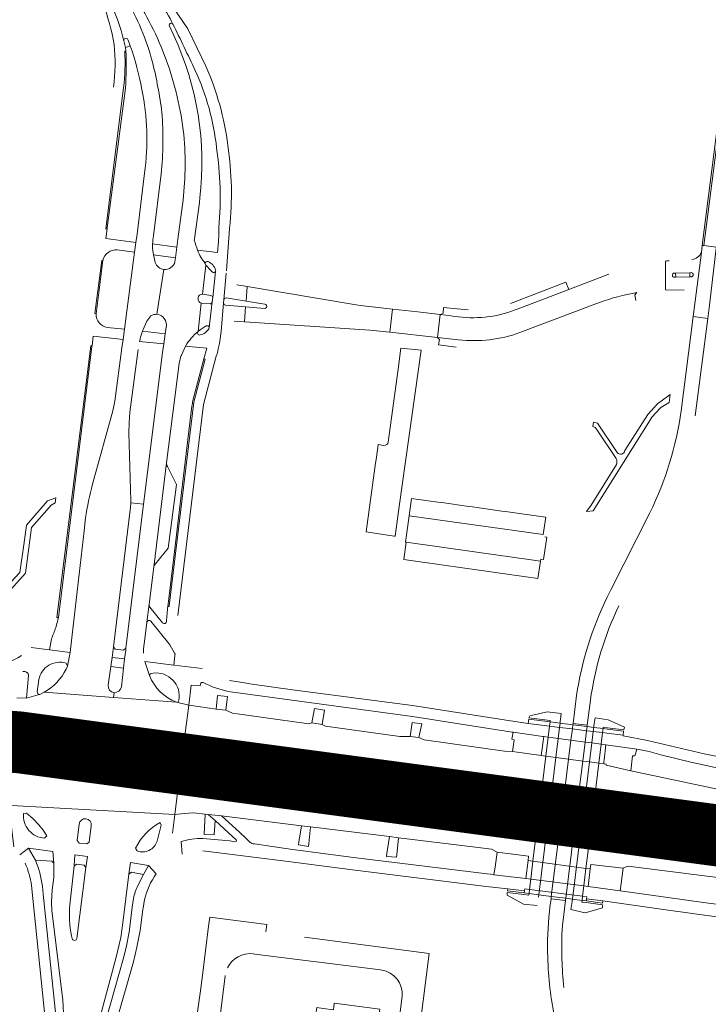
# Model space of a CAD drawing. Header units: metres. Extents: x 166325 to 190320, y 381923 to 404576.
# Tile 401 of 656: x 176715 to 176882, y 387004 to 387243. Entities that reach past the tile are written whole.
import ezdxf

# ---------------------------------------------------------------- set-up
doc = ezdxf.new("R2010")
doc.units = ezdxf.units.M
for name, color, linetype, lineweight in [('B-WE-VH-VERHARDING_ASFALT-GV', 8, 'Continuous', 18), ('B-WE-VH-VERHARDING_BETON-GV', 8, 'Continuous', 18), ('B-WE-VH-VERHARDING_BETONSTRAATSTEEN-GV', 8, 'Continuous', 18), ('B-WE-VH-VERHARDING_HALFVERHARDING-GV', 8, 'Continuous', 18), ('B-WE-VH-VERHARDING_N-WEG', 8, 'Continuous', 18), ('B-WE-VH-VERHARDING_STRAATBAKSTEEN-GV', 8, 'Continuous', 18)]:
    doc.layers.add(name, color=color, linetype=linetype, lineweight=lineweight)

msp = doc.modelspace()

# ---------------------------------------------------------------- linework, layer by layer
at = {"layer": 'B-WE-VH-VERHARDING_ASFALT-GV'}
for points in [[(176745.261, 387251.922, -0.04898), (176751.936, 387241.42)], [(176742.109, 387248.94, -0.0582472), (176750.309, 387232.773)], [(176734.881, 387246.599, -0.0511386), (176737.679, 387236.473)], [(176736.541, 387247.15, -0.0525297), (176740.004, 387237.37)], [(176746.961, 387232.217, 0.0668431), (176740.413, 387247.855)], [(176751.067, 387240.941, -1.0323236), (176751.936, 387241.42)], [(176751.936, 387241.42, -0.0048107), (176757.324, 387230.214)], [(176758.473, 387199.293, 0.1386531), (176752.122, 387238.688)], [(176737.679, 387236.473, -0.0534447), (176737.53, 387226.142)], [(176739.958, 387225.991, 0.045434), (176740.227, 387234.865)], [(176741.553, 387236.166, -0.0424482), (176744.366, 387225.606)], [(176749.26, 387220.007, 0.0269459), (176746.961, 387232.217)], [(176750.309, 387232.773, -0.0595938), (176754.531, 387214.623)], [(176757.324, 387230.214, -0.0799866), (176762.511, 387211.437)], [(176765.226, 387211.993, 0.0736344), (176759.893, 387231.24)], [(176744.366, 387225.606, -0.0842952), (176745.052, 387205.226)], [(176749.102, 387205.08, 0.040464), (176749.26, 387220.007)], [(176754.531, 387214.623, -0.055027), (176754.265, 387197.619)], [(176762.511, 387211.437, -0.0568813), (176763.071, 387192.1)], [(176765.673, 387191.922, 0.0633841), (176765.226, 387211.993)], [(176746.996, 387188.098, -0.0339142), (176747.21, 387190.04)], [(176757.901, 387186.577, -0.0156857), (176757.102, 387188.966)], [(176734.945, 387184.06, -0.3861523), (176738.413, 387186.623)], [(176759.744, 387183.378, -0.0766555), (176757.901, 387186.577)], [(176752.419, 387183.758, -0.3676452), (176749.749, 387181.896)], [(176759.915, 387182.932, -0.2317597), (176759.744, 387183.378)], [(176762.26, 387181.761, -0.2209634), (176762.227, 387181.367)], [(176758.769, 387173.726, -0.3647975), (176758.017, 387174.778)], [(176758.034, 387175.014, -0.3813052), (176759.065, 387175.907)], [(176735.991, 387167.79, -0.3656543), (176733.277, 387171.073)], [(176748.057, 387171.007, -0.1715675), (176749.47, 387170.389)], [(176758.047, 387166.865, 0.0886473), (176755.004, 387163.315)], [(176762.433, 387160.845, 0.0487006), (176763.456, 387165.743)], [(176753.853, 387160.881, -0.129256), (176753.962, 387161.124)], [(176875.189, 387147.613, -0.0797622), (176867.56, 387122.85)], [(176732.411, 387129.763, 0.0312337), (176730.752, 387121.587)], [(176746.326, 387099.897, -0.1570986), (176746.131, 387100.666)], [(176857.229, 387102.386, 0.0772732), (176849.79, 387078.46)], [(176750.657, 387100.114, 0.0148838), (176750.37, 387096.486)], [(176853.15, 387077.33, -0.0773095), (176860.04, 387100.246)], [(176745.617, 387096.279, -0.6535901), (176746.554, 387096.535)], [(176750.37, 387096.486, -0.6806282), (176749.412, 387096.148)], [(176722.498, 387092.261, 0.0025122), (176723.505, 387094.969)], [(176752.328, 387088.801, -0.3056037), (176752.386, 387088.225)], [(176715.186, 387088.225, -0.1344599), (176707.232, 387085.579)], [(176719.407, 387082.388, -0.4436997), (176726.033, 387086.33)], [(176715.534, 387084.283, -0.4551914), (176716.93, 387083.304)], [(176752.785, 387076.856, -0.2079619), (176746.22, 387083.306)], [(176758.601, 387081.342, -0.4400295), (176759.291, 387081.621)], [(176759.291, 387081.621, 0.0752524), (176765.843, 387079.383)], [(176737.645, 387079.16, -0.4052366), (176736.22, 387080.96)], [(176739.41, 387080.615, -0.3608734), (176737.645, 387079.16)], [(176729.147, 387047.285, -0.9961059), (176732.106, 387046.886)], [(176742.88, 387041.471, -0.1588038), (176748.791, 387047.655)], [(176759.2, 387043.772, 0.086556), (176753.91, 387043.045)], [(176771.671, 387042.45, -0.0915376), (176770.643, 387042.817)], [(176716.084, 387037.776, -0.074539), (176717.638, 387032.365)], [(176745.026, 387028.938, -0.0965086), (176747.867, 387035.235)], [(176743.415, 387032.372, 0.0624237), (176742.328, 387029.246)], [(176843.203, 387026.083, 0.0362812), (176842.815, 387014.993)], [(176846.27, 387021.428, -0.0057787), (176846.425, 387023.333)], [(176846.73, 387007.589, -0.0380122), (176846.27, 387021.428)], [(176842.815, 387014.993, 0.0499998), (176844.57, 387000.01)]]:
    msp.add_lwpolyline(points, format="xyb", dxfattribs=at)
at = {"layer": 'B-WE-VH-VERHARDING_ASFALT-GV', "flags": 128}
for points in [[(176759.893, 387231.24), (176755.546, 387240.263), (176749.659, 387249)], [(176752.122, 387238.688), (176751.067, 387240.941)], [(176740.227, 387234.865), (176740.53, 387234.931), (176740.423, 387235.805), (176740.004, 387237.37)], [(176738.413, 387186.623), (176742.599, 387186.085), (176742.952, 387188.461), (176735.656, 387189.426), (176735.937, 387191.732), (176735.64, 387191.754), (176739.958, 387225.991)], [(176745.052, 387205.226), (176744.289, 387199.157), (176743.216, 387190.475), (176742.952, 387188.461), (176742.599, 387186.085), (176740.139, 387167.4), (176739.815, 387164.886), (176739.528, 387162.836), (176737.82, 387149.92), (176737.34, 387147.59), (176732.411, 387129.763)], [(176747.21, 387190.04), (176749.102, 387205.08)], [(176757.102, 387188.966), (176757.148, 387189.295), (176758.346, 387198.152), (176758.473, 387199.293)], [(176754.265, 387197.619), (176753.14, 387189.27), (176752.895, 387187.33), (176752.56, 387184.75), (176752.419, 387183.758)], [(176763.071, 387192.1), (176763.074, 387190.37), (176762.958, 387188.573), (176762.726, 387185.986), (176757.901, 387186.577)], [(176764.874, 387181.523), (176765.669, 387191.864), (176765.673, 387191.922)], [(176747.619, 387183.559), (176747.23, 387185.44), (176747.124, 387185.965), (176747.047, 387186.495), (176747, 387187.028), (176746.984, 387187.563), (176746.996, 387188.098)], [(176733.277, 387171.073), (176733.288, 387171.156), (176733.008, 387171.174), (176734.684, 387184.107), (176734.945, 387184.06)], [(176748.057, 387171.007), (176749.749, 387181.896)], [(176759.065, 387175.907), (176759.915, 387182.932)], [(176762.227, 387181.367), (176761.562, 387175.095), (176761.444, 387174.008), (176760.693, 387167.81)], [(176763.456, 387165.743), (176763.585, 387166.864), (176764.204, 387173.791), (176764.274, 387174.557), (176764.847, 387181.015)], [(176758.047, 387166.865), (176758.769, 387173.726)], [(176743.795, 387164.445), (176743.939, 387164.937), (176744.089, 387165.425), (176744.244, 387165.913), (176744.404, 387166.398), (176744.57, 387166.88), (176744.91, 387167.91), (176745.58, 387169.37), (176746.57, 387170.6)], [(176878.517, 387146.382), (176881.588, 387170.025), (176878.084, 387170.458), (176875.189, 387147.613)], [(176723.505, 387094.969), (176724.171, 387097.388), (176723.732, 387097.431), (176732.009, 387163.39), (176732.317, 387163.356), (176732.606, 387165.686), (176739.815, 387164.886), (176740.139, 387167.4), (176735.991, 387167.79)], [(176750.329, 387168.401), (176750.01, 387166.29), (176749.726, 387163.86), (176749.42, 387161.77), (176744.791, 387124.95), (176740.539, 387089.954), (176740.48, 387089.47), (176740.21, 387087.35), (176739.96, 387085.15), (176739.41, 387080.615)], [(176755.004, 387163.315), (176760.116, 387162.756), (176759.45, 387160.234), (176759.735, 387160.106), (176756.982, 387149.72), (176751.001, 387100.28), (176750.971, 387100.08), (176750.657, 387100.114)], [(176753.962, 387161.124), (176755.004, 387163.315)], [(176736.22, 387080.96), (176736.84, 387085.55), (176737.15, 387087.72), (176737.517, 387090.286), (176741.67, 387124.2), (176741.703, 387125.264), (176741.733, 387125.73), (176741.26, 387142.23), (176741.27, 387144.7), (176741.48, 387147.27), (176743.52, 387162.43)], [(176750.39, 387134.993), (176753.43, 387159.1), (176753.853, 387160.881)], [(176753.143, 387097.89), (176759.315, 387149.142), (176762.433, 387160.845)], [(176744.819, 387088.796), (176744.814, 387089.795), (176745.102, 387092.243), (176745.617, 387096.279), (176746.131, 387100.666), (176747.256, 387109.645), (176750.39, 387134.993)], [(176867.56, 387122.85), (176858.096, 387104.103), (176857.229, 387102.386)], [(176730.752, 387121.587), (176730.39, 387118.43), (176727.26, 387091.12), (176727.02, 387088.94), (176726.356, 387085.647), (176726.04, 387084.908)], [(176746.131, 387100.666), (176745.617, 387096.279)], [(176749.412, 387096.148), (176746.326, 387099.897)], [(176746.554, 387096.535), (176750.947, 387091.096), (176751.13, 387090.822), (176752.328, 387088.801)], [(176717.571, 387090.157), (176722.028, 387089.587), (176722.498, 387092.261)], [(176726.033, 387086.33), (176726.356, 387085.647), (176727.02, 387088.94), (176722.028, 387089.587), (176717.571, 387090.157)], [(176746.22, 387083.306), (176745.07, 387086.71)], [(176758.977, 387085.054), (176752.109, 387085.872), (176745.07, 387086.71), (176746.22, 387083.306)], [(176752.386, 387088.225), (176752.109, 387085.872), (176758.977, 387085.054)], [(176716.93, 387083.304), (176716.401, 387077.877), (176719.279, 387078.639), (176719.629, 387078.772)], [(176719.024, 387079.392), (176719.407, 387082.388)], [(176752.785, 387076.856), (176755.74, 387076.166), (176756.322, 387081.029), (176758.491, 387080.808), (176758.601, 387081.342)], [(176780.933, 387079.836), (176770.568, 387081.322), (176769.285, 387081.533), (176765.627, 387082.166)], [(176712.779, 387070.679), (176715.643, 387070.359), (176714.942, 387065.581), (176717.792, 387065.219), (176717.34, 387065.802), (176717.854, 387069.574), (176718.416, 387070.046), (176721.41, 387069.685), (176721.881, 387069.099), (176721.364, 387065.281), (176720.777, 387064.824), (176747.589, 387062.947), (176748.222, 387063.349), (176751.087, 387062.952), (176753.984, 387062.534), (176755.74, 387076.166), (176752.785, 387076.856), (176737.48, 387078.006), (176720.673, 387079.27), (176719.629, 387078.772), (176719.279, 387078.639), (176716.401, 387077.877), (176714.1, 387077.94)], [(176720.673, 387079.27), (176737.48, 387078.006), (176737.645, 387079.16)], [(176737.645, 387079.16), (176737.48, 387078.006), (176752.785, 387076.856)], [(176765.843, 387079.383), (176810.04, 387073.425), (176834.187, 387069.582), (176834.418, 387069.551), (176841.618, 387068.576), (176841.82, 387068.549), (176842.92, 387068.4), (176843.244, 387071.042), (176841.952, 387071.199), (176838.048, 387071.673), (176833.742, 387072.336), (176809.975, 387076.06), (176780.933, 387079.836)], [(176849.79, 387078.46), (176848.941, 387071.733), (176852.388, 387071.301), (176853.15, 387077.33)], [(176887.515, 387062.985), (176880.745, 387064.33), (176866.995, 387067.585), (176861.1, 387068.72), (176861.116, 387068.873), (176857.146, 387069.355), (176856.116, 387069.48), (176855.769, 387066.66), (176856.768, 387066.525), (176856.896, 387066.509), (176864.383, 387065.495), (176867.385, 387064.875), (176870.24, 387064.05), (176877.5, 387062.275), (176884.96, 387060.67)], [(176712.811, 387051.789), (176752.41, 387049.593), (176753.311, 387057.575), (176753.984, 387062.534), (176751.087, 387062.952), (176751.521, 387062.35), (176750.965, 387058.382), (176750.377, 387057.947), (176747.399, 387058.296), (176746.931, 387058.888), (176747.589, 387062.947), (176720.777, 387064.824), (176717.792, 387065.219), (176714.942, 387065.581), (176712.163, 387065.924)], [(176889.719, 387054.533), (176862.945, 387060.234), (176856.977, 387061.591), (176856.985, 387061.83), (176856.365, 387061.913), (176855.205, 387062.068), (176853.567, 387048.735), (176854.666, 387048.586), (176854.768, 387048.572), (176856.691, 387048.394), (176890.097, 387046.686)], [(176751.811, 387045.062), (176752.41, 387049.593), (176712.811, 387051.789), (176712.442, 387049.329), (176713.349, 387041.796)], [(176715.676, 387049.835), (176716.398, 387049.955), (176717.968, 387048.606), (176719.417, 387047.105), (176720.46, 387045.795), (176721.317, 387044.441)], [(176770.643, 387042.817), (176769.653, 387043.757), (176768.035, 387045.293), (176763.729, 387049.249), (176760.456, 387049.587), (176762.122, 387048.114), (176765.379, 387045.198), (176767.277, 387043.467), (176767.319, 387043.201), (176767.223, 387043.042), (176766.866, 387042.992), (176765.684, 387043.187), (176759.2, 387043.772)], [(176732.106, 387046.886), (176731.605, 387042.904), (176731.011, 387042.454), (176729.158, 387042.689), (176728.693, 387043.258), (176729.147, 387047.285)], [(176895.038, 387039.946), (176854.298, 387045.077), (176854.22, 387045.087), (176853.135, 387045.221), (176852.067, 387036.524), (176853.125, 387036.382), (176853.244, 387037.505), (176861.077, 387036.547), (176862.252, 387037.101), (176864.826, 387036.782), (176887.163, 387033.882)], [(176718.567, 387038.563), (176716.885, 387041.443), (176714.816, 387039.854)], [(176714.816, 387039.854), (176716.885, 387041.443), (176722.801, 387040.616), (176723.062, 387037.803), (176723.022, 387034.302), (176722.661, 387031.312), (176722.442, 387028.305), (176722.55, 387026.33), (176725.229, 387004.536), (176725.479, 386999.962), (176725.367, 386995.535), (176725.177, 386993.523), (176725.007, 386989.267), (176724.707, 386985.018), (176724.28, 386980.78), (176723.725, 386976.556), (176722.891, 386972.527)], [(176743.216, 387040.779), (176742.88, 387041.471)], [(176754.191, 387039.973), (176753.91, 387043.045)], [(176759.139, 387040.826), (176779.901, 387038.239), (176795.46, 387036.155), (176827.849, 387032.171), (176833.095, 387031.551), (176837.144, 387031.046), (176837.215, 387031.552), (176838.384, 387031.402), (176838.689, 387033.895), (176837.489, 387034.048), (176829.754, 387034.94), (176829.763, 387035.068), (176828.148, 387035.18), (176795.676, 387039.183), (176780.317, 387041.177), (176779.863, 387041.247), (176776.018, 387041.812)], [(176776.018, 387041.812), (176771.671, 387042.45)], [(176726.92, 387027.689), (176727.986, 387037.109), (176728.162, 387039.847), (176731.182, 387039.418), (176730.833, 387036.707), (176728.617, 387019.518)], [(176739.799, 387023.287), (176741.242, 387035.142), (176741.64, 387037.942), (176746.007, 387037.259), (176747.867, 387035.235)], [(176747.867, 387035.235), (176746.007, 387037.259), (176744.752, 387035.038), (176743.415, 387032.372)], [(176717.638, 387032.365), (176720.93, 387000.023), (176722.4, 386985.7)], [(176911.722, 387024.418), (176890.056, 387027.054), (176881.159, 387028.195), (176871.324, 387029.561), (176860.346, 387031.062), (176852.587, 387032.121), (176851.542, 387032.254), (176851.234, 387029.75), (176852.298, 387029.614), (176852.236, 387029.11), (176856.176, 387028.62), (176870.906, 387026.548), (176880.794, 387025.163), (176889.692, 387023.987), (176911.38, 387021.368), (176945.409, 387017.348), (176964.458, 387015.146)], [(176742.328, 387029.246), (176742.054, 387027.121), (176741.271, 387021.049), (176740.602, 387017.349), (176739.851, 387014.517), (176734.627, 386995.922), (176730.745, 386982.533)], [(176744.61, 387026.575), (176744.664, 387026.883), (176745.026, 387028.938)], [(176846.425, 387023.333), (176846.843, 387026.723), (176847.089, 387028.717), (176843.6, 387029.17), (176843.341, 387027.152), (176843.203, 387026.083)], [(176730.323, 386982.613), (176729.179, 386977.963), (176727.22, 386959.79), (176728.733, 386965.252), (176729.445, 386967.827), (176738.363, 387000.032), (176742.335, 387013.83), (176743.18, 387017.375), (176743.95, 387021.45), (176744.61, 387026.575)], [(176725.887, 386956.065), (176727.22, 386959.79), (176729.179, 386977.963), (176730.323, 386982.613), (176731.256, 386988.333), (176732.614, 386994.202), (176738.178, 387014.972), (176739.271, 387019.765), (176739.799, 387023.287)], [(176727.473, 387019.484), (176727.343, 387020.132)]]:
    msp.add_lwpolyline(points, dxfattribs=at)
for points in [[(176752.895, 387187.33), (176746.996, 387188.098), (176746.984, 387187.563), (176747, 387187.028), (176747.047, 387186.495), (176747.124, 387185.965), (176747.23, 387185.44), (176752.56, 387184.75)], [(176750.01, 387166.29), (176744.57, 387166.88), (176744.404, 387166.398), (176744.244, 387165.913), (176744.089, 387165.425), (176743.939, 387164.937), (176743.795, 387164.445), (176749.726, 387163.86)], [(176824.536, 387124.255), (176823.63, 387124.382), (176817.143, 387125.295), (176816.19, 387125.429), (176809.782, 387126.33), (176809.209, 387122.123), (176841.7, 387117.558), (176842.311, 387121.755), (176842.288, 387121.758), (176832.564, 387123.126), (176831.666, 387123.252)], [(176808.507, 387115.699), (176807.928, 387111.463), (176840.436, 387106.888), (176841.051, 387111.1)], [(176740.21, 387087.35), (176737.15, 387087.72), (176736.84, 387085.55), (176739.96, 387085.15)], [(176811.544, 387068.275), (176809.435, 387068.56), (176806.931, 387068.512), (176788.95, 387071.036), (176788.082, 387071.481), (176785.572, 387071.873), (176784.858, 387071.617), (176766.385, 387074.232), (176764.741, 387074.904), (176762.426, 387075.154), (176758.021, 387075.821), (176755.74, 387076.166), (176753.984, 387062.534), (176756.703, 387062.227), (176839.46, 387050.646), (176839.569, 387050.631), (176840.722, 387050.475), (176842.355, 387063.789), (176841.232, 387063.939), (176834.271, 387064.871), (176832.286, 387064.98), (176812.82, 387067.721)], [(176856.116, 387069.48), (176853.839, 387069.756), (176852.22, 387069.953), (176848.77, 387070.372), (176845.665, 387070.748), (176843.244, 387071.042), (176842.92, 387068.4), (176845.335, 387068.073), (176848.429, 387067.655), (176851.876, 387067.188), (176853.495, 387066.969), (176855.769, 387066.66)], [(176851.304, 387062.59), (176851.876, 387067.188), (176852.22, 387069.953), (176852.342, 387070.936), (176852.388, 387071.301), (176848.941, 387071.733), (176848.895, 387071.374), (176848.77, 387070.372), (176848.429, 387067.655), (176847.852, 387063.052), (176846.181, 387049.735), (176845.729, 387046.136), (176843.665, 387029.727), (176843.618, 387029.31), (176843.6, 387029.17), (176847.089, 387028.717), (176847.107, 387028.863), (176847.159, 387029.277), (176849.203, 387045.707), (176849.646, 387049.266)], [(176855.205, 387062.068), (176852.928, 387062.372), (176851.304, 387062.59), (176847.852, 387063.052), (176844.766, 387063.466), (176842.355, 387063.789), (176840.722, 387050.475), (176843.123, 387050.15), (176846.181, 387049.735), (176849.646, 387049.266), (176851.283, 387049.044), (176853.567, 387048.735)], [(176840.273, 387046.811), (176839.11, 387046.955), (176756.015, 387057.228), (176753.311, 387057.575), (176752.41, 387049.593), (176754.654, 387049.884), (176756.936, 387049.991), (176759.739, 387049.67), (176760.456, 387049.587), (176763.729, 387049.249), (176783.071, 387046.893), (176785.255, 387046.634), (176804.417, 387044.235), (176806.639, 387043.957), (176824.659, 387041.743), (176829.192, 387041.164), (176830.535, 387040.467), (176838.167, 387039.458), (176838.047, 387038.408), (176839.223, 387038.25)], [(176853.135, 387045.221), (176850.846, 387045.504), (176849.203, 387045.707), (176845.729, 387046.136), (176842.674, 387046.514), (176840.273, 387046.811), (176839.223, 387038.25), (176852.067, 387036.524)], [(176851.542, 387032.254), (176838.689, 387033.895), (176838.384, 387031.402), (176851.234, 387029.75)]]:
    msp.add_lwpolyline(points, close=True, dxfattribs=at)
at = {"layer": 'B-WE-VH-VERHARDING_BETON-GV', "flags": 128}
for points in [[(176843.371, 387072.075), (176842.086, 387072.238), (176838.188, 387072.733), (176838.048, 387071.673), (176841.952, 387071.199), (176843.244, 387071.042)], [(176852.342, 387070.936), (176848.895, 387071.374), (176845.792, 387071.768), (176843.371, 387072.075), (176843.244, 387071.042), (176845.665, 387070.748), (176848.77, 387070.372), (176852.22, 387069.953), (176853.839, 387069.756), (176856.116, 387069.48), (176856.234, 387070.442), (176853.959, 387070.731)], [(176861.211, 387069.81), (176857.274, 387070.31), (176856.234, 387070.442), (176856.116, 387069.48), (176857.146, 387069.355), (176861.116, 387068.873)], [(176842.92, 387068.4), (176841.82, 387068.549), (176841.232, 387063.939), (176842.355, 387063.789)], [(176855.769, 387066.66), (176853.495, 387066.969), (176851.876, 387067.188), (176848.429, 387067.655), (176845.335, 387068.073), (176842.92, 387068.4), (176842.355, 387063.789), (176844.766, 387063.466), (176847.852, 387063.052), (176851.304, 387062.59), (176852.928, 387062.372), (176855.205, 387062.068)], [(176856.896, 387066.509), (176856.768, 387066.525), (176855.769, 387066.66), (176855.205, 387062.068), (176856.365, 387061.913), (176856.432, 387062.494), (176856.465, 387062.779)], [(176839.223, 387038.25), (176838.047, 387038.408), (176837.489, 387034.048), (176838.689, 387033.895)], [(176852.067, 387036.524), (176839.223, 387038.25), (176838.689, 387033.895), (176851.542, 387032.254)], [(176853.125, 387036.382), (176852.067, 387036.524), (176851.542, 387032.254), (176852.587, 387032.121)], [(176838.384, 387031.402), (176837.215, 387031.552), (176837.144, 387031.046), (176837.078, 387030.575), (176838.263, 387030.422)], [(176838.384, 387031.402), (176838.263, 387030.422), (176840.65, 387030.115), (176843.665, 387029.727), (176847.159, 387029.277), (176848.816, 387029.064), (176851.114, 387028.768), (176851.234, 387029.75)], [(176852.298, 387029.614), (176851.234, 387029.75), (176851.114, 387028.768), (176852.172, 387028.631), (176852.236, 387029.11)]]:
    msp.add_lwpolyline(points, close=True, dxfattribs=at)
at = {"layer": 'B-WE-VH-VERHARDING_BETONSTRAATSTEEN-GV', "flags": 128}
for points in [[(176889.27, 387258.723), (176880.274, 387187.736), (176880.674, 387187.694), (176887.665, 387242.345), (176889.541, 387256.347), (176890.166, 387261.014)], [(176740.004, 387237.37), (176740.423, 387235.805), (176741.553, 387236.166)], [(176740.53, 387234.931), (176740.227, 387234.865)], [(176739.958, 387225.991), (176735.64, 387191.754), (176735.937, 387191.732), (176735.965, 387191.957), (176740.379, 387225.899)], [(176878.558, 387174.193), (176880.057, 387186.028)], [(176871.374, 387183.943), (176871.341, 387176.979), (176875.847, 387176.841)], [(176871.341, 387176.979), (176871.374, 387183.943)], [(176761.562, 387175.095), (176762.227, 387181.367)], [(176764.847, 387181.015), (176764.274, 387174.557)], [(176857.65, 387180.79), (176847.934, 387177.061), (176836.256, 387172.578), (176834.056, 387171.733)], [(176873.523, 387181.011), (176873.818, 387181.019), (176877.251, 387181.108), (176877.558, 387181.116)], [(176873.818, 387181.019), (176873.523, 387181.011)], [(176873.545, 387179.989), (176873.845, 387179.996), (176873.818, 387181.019)], [(176877.578, 387180.081), (176877.278, 387180.074), (176873.845, 387179.996), (176873.545, 387179.989)], [(176877.558, 387181.116), (176877.251, 387181.108), (176877.278, 387180.074), (176877.578, 387180.081)], [(176764.82, 387174.968), (176769.655, 387174.185), (176769.915, 387177.744)], [(176769.915, 387177.744), (176767.434, 387178.158)], [(176797.43, 387173.18), (176796.387, 387173.332), (176769.915, 387177.744), (176769.655, 387174.185), (176774.2, 387173.448)], [(176847.934, 387177.061), (176847.23, 387178.795), (176833.737, 387173.617)], [(176834.056, 387171.733), (176836.256, 387172.578), (176847.934, 387177.061)], [(176758.034, 387175.014), (176758.017, 387174.778)], [(176761.138, 387175.574), (176759.157, 387175.902)], [(176761.444, 387174.008), (176761.562, 387175.095)], [(176764.274, 387174.557), (176764.204, 387173.791)], [(176769.655, 387174.185), (176764.82, 387174.968)], [(176864.191, 387174.353), (176863.96, 387175.761), (176864.384, 387176.265)], [(176760.939, 387173.547), (176758.938, 387173.698), (176758.769, 387173.726), (176758.047, 387166.865)], [(176758.769, 387173.726), (176758.938, 387173.698), (176760.939, 387173.547)], [(176760.693, 387167.81), (176761.444, 387174.008)], [(176764.204, 387173.791), (176763.585, 387166.864)], [(176764.637, 387173.265), (176769.53, 387172.838), (176774.112, 387172.439)], [(176769.53, 387172.838), (176764.637, 387173.265)], [(176766.804, 387169.374), (176769.247, 387169.209), (176769.53, 387172.838)], [(176774.112, 387172.439), (176769.53, 387172.838), (176769.247, 387169.209), (176799.635, 387167.151), (176804.541, 387166.685), (176805.194, 387172.265), (176797.43, 387173.18)], [(176774.2, 387173.448), (176769.655, 387174.185)], [(176823.491, 387172.089), (176820.859, 387172.351), (176817.56, 387172.68), (176817.409, 387171.274), (176816.867, 387170.929), (176819.28, 387170.65)], [(176855.376, 387173.896), (176853.78, 387173.29), (176836.029, 387166.556)], [(176819.28, 387170.65), (176816.867, 387170.929), (176816.739, 387170.944), (176816.091, 387165.368), (176821.201, 387164.816)], [(176821.201, 387164.816), (176816.091, 387165.368), (176816.555, 387164.907), (176816.326, 387163.563), (176820.562, 387163.055)], [(176812.102, 387162.328), (176807.197, 387162.814), (176806.537, 387157.725), (176804.12, 387140.014)], [(176756.982, 387149.72), (176759.735, 387160.106), (176759.45, 387160.234), (176756.748, 387150.1)], [(176803.092, 387139.176), (176801.679, 387139.386), (176801.673, 387139.335), (176801.266, 387136.325), (176800.993, 387134.309), (176798.816, 387118.194), (176805.543, 387117.171), (176805.831, 387117.121), (176806.786, 387124.372), (176812.102, 387162.328)], [(176756.536, 387148.693), (176754.421, 387131.195), (176752.35, 387114.065), (176750.898, 387102.052), (176750.657, 387100.114), (176750.971, 387100.08), (176751.001, 387100.28), (176756.982, 387149.72)], [(176750.39, 387134.993), (176747.256, 387109.645)], [(176752.75, 387129.69), (176750.572, 387134.07)], [(176747.6, 387110.35), (176750.741, 387114.267), (176752.75, 387129.69)], [(176841.7, 387117.558), (176809.209, 387122.123), (176808.305, 387115.727), (176808.507, 387115.699), (176841.051, 387111.1), (176841.124, 387111.6), (176841.764, 387111.535), (176842.559, 387116.924)], [(176842.559, 387116.924), (176842.127, 387116.993)], [(176844.766, 387063.466), (176845.335, 387068.073), (176845.665, 387070.748), (176845.792, 387071.768), (176845.835, 387072.122), (176846.074, 387074.118), (176842.697, 387074.512), (176838.495, 387073.554), (176838.23, 387073.075), (176842.134, 387072.586), (176843.416, 387072.425), (176843.371, 387072.075), (176843.244, 387071.042), (176842.92, 387068.4), (176842.355, 387063.789), (176840.722, 387050.475), (176840.273, 387046.811), (176839.223, 387038.25), (176838.689, 387033.895), (176838.384, 387031.402), (176838.263, 387030.422), (176838.21, 387030.004), (176837.025, 387030.156), (176832.975, 387030.675), (176832.965, 387030.334), (176832.955, 387030.018), (176836.911, 387027.874), (176840.241, 387027.532)], [(176855.205, 387062.068), (176855.769, 387066.66), (176856.116, 387069.48), (176856.234, 387070.442), (176856.281, 387070.813), (176857.321, 387070.682), (176861.25, 387070.19), (176861.421, 387070.805), (176857.489, 387072.596), (176854.263, 387073.094), (176854.005, 387071.098), (176853.959, 387070.731), (176853.839, 387069.756), (176853.495, 387066.969), (176852.928, 387062.372), (176851.283, 387049.044), (176850.846, 387045.504), (176848.816, 387029.064), (176848.765, 387028.65), (176848.75, 387028.53)], [(176840.58, 387029.55), (176840.598, 387029.698), (176840.65, 387030.115), (176842.674, 387046.514), (176843.123, 387050.15), (176844.766, 387063.466)], [(176848.422, 387026.529), (176851.907, 387025.729), (176853.36, 387026.162), (176856.053, 387026.964), (176856.057, 387027.422), (176856.06, 387027.715), (176852.12, 387028.22), (176851.061, 387028.356), (176851.114, 387028.768), (176851.234, 387029.75), (176851.542, 387032.254), (176852.067, 387036.524), (176853.135, 387045.221), (176853.567, 387048.735), (176855.205, 387062.068)], [(176774.439, 387021.163), (176774.67, 387022.89), (176760.85, 387024.66), (176760.581, 387022.533), (176759.066, 387010.552), (176758.51, 387006.21), (176757.62, 387000), (176756.8, 386992.82), (176755.3, 386980.94), (176754.41, 386973.77), (176753.685, 386968.013), (176755.85, 386967.67), (176755.71, 386966.126), (176755.69, 386965.91), (176785.304, 386962.189), (176786.093, 386962.089)], [(176808.108, 386968.814), (176809.789, 386982.05), (176814.08, 387015.883), (176783.84, 387019.82)], [(176771.398, 387015.794), (176771.777, 387015.746), (176802.221, 387011.9), (176802.54, 387011.86)], [(176760.372, 386976.575), (176760.446, 386977.169), (176760.737, 386979.496), (176764.604, 387010.409), (176764.618, 387010.525)], [(176807.506, 387005.504), (176804.833, 386984.437), (176803.439, 386973.446), (176803.224, 386971.751), (176803.154, 386971.198)]]:
    msp.add_lwpolyline(points, dxfattribs=at)
at = {"layer": 'B-WE-VH-VERHARDING_BETONSTRAATSTEEN-GV'}
for points in [[(176740.988, 387237.677, 0.9152256), (176740.004, 387237.37)], [(176741.553, 387236.166, 0.005877), (176740.988, 387237.677)], [(176740.379, 387225.899, 0.033643), (176740.53, 387234.931)], [(176880.057, 387186.028, -0.2654926), (176877.748, 387184.326)], [(176760.442, 387183.807, 0.4944056), (176759.744, 387183.378)], [(176759.915, 387182.932, 0.0274116), (176761.518, 387181.247)], [(176762.26, 387181.761, 0.2137484), (176760.442, 387183.807)], [(176872.218, 387184.018, 0.0035267), (176871.374, 387183.943)], [(176761.518, 387181.247, 0.4721791), (176762.227, 387181.367)], [(176873.545, 387179.989, -0.9848916), (176873.523, 387181.011)], [(176877.558, 387181.116, -0.9896399), (176877.578, 387180.081)], [(176759.157, 387175.902, 0.0325128), (176759.065, 387175.907)], [(176761.562, 387175.095, 0.4036016), (176761.138, 387175.574)], [(176764.274, 387174.557, -0.4262384), (176764.82, 387174.968)], [(176864.384, 387176.265, 0.0445097), (176855.376, 387173.896)], [(176760.939, 387173.547, 0.363285), (176761.444, 387174.008)], [(176764.637, 387173.265, -0.3912987), (176764.204, 387173.791)], [(176774.2, 387173.448, -1.0037299), (176774.112, 387172.439)], [(176834.056, 387171.733, -0.127372), (176819.28, 387170.65)], [(176760.011, 387168.18, 0.0398322), (176758.047, 387166.865)], [(176758.507, 387165.991, 0.2243006), (176760.628, 387167.522)], [(176760.693, 387167.81, 0.5293127), (176760.011, 387168.18)], [(176760.628, 387167.522, 0.162742), (176760.693, 387167.81)], [(176758.047, 387166.865, 0.7689684), (176758.507, 387165.991)], [(176836.029, 387166.556, -0.1124727), (176821.201, 387164.816)], [(176756.748, 387150.1, -0.0036449), (176756.536, 387148.693)], [(176804.12, 387140.014, -0.3820329), (176803.092, 387139.176)], [(176750.572, 387134.07, -0.1303438), (176750.39, 387134.993)], [(176747.256, 387109.645, -0.0679697), (176747.6, 387110.35)], [(176848.75, 387028.53, 0.0099728), (176848.422, 387026.529)], [(176765.158, 387012.376, -0.3234398), (176771.398, 387015.794)], [(176802.54, 387011.86, -0.3872045), (176807.506, 387005.504)]]:
    msp.add_lwpolyline(points, format="xyb", dxfattribs=at)
at = {"layer": 'B-WE-VH-VERHARDING_BETONSTRAATSTEEN-GV', "flags": 128}
for points in [[(176883.65, 387187.05), (176883.672, 387187.27), (176880.674, 387187.694), (176880.274, 387187.736), (176880.057, 387186.028), (176878.558, 387174.193), (176878.084, 387170.458), (176881.588, 387170.025), (176881.998, 387173.189)], [(176734.945, 387184.06), (176734.684, 387184.107), (176733.008, 387171.174), (176733.288, 387171.156)], [(176877.251, 387181.108), (176873.818, 387181.019), (176873.845, 387179.996), (176877.278, 387180.074)], [(176816.739, 387170.944), (176811.308, 387171.573), (176805.194, 387172.265), (176804.541, 387166.685), (176816.091, 387165.368)], [(176732.296, 387163.173), (176732.317, 387163.356), (176732.009, 387163.39), (176723.732, 387097.431), (176724.171, 387097.388)], [(176765.117, 387078.226), (176762.749, 387078.481), (176762.426, 387075.154), (176764.741, 387074.904)], [(176788.673, 387074.943), (176786.232, 387075.307), (176785.572, 387071.873), (176788.082, 387071.481)], [(176812.247, 387071.619), (176809.962, 387071.909), (176809.435, 387068.56), (176811.544, 387068.275)], [(176841.82, 387068.549), (176841.618, 387068.576), (176834.418, 387069.551), (176834.159, 387068.279), (176834.084, 387067.913), (176834.683, 387067.732), (176834.271, 387064.871), (176841.232, 387063.939)], [(176863.991, 387063.993), (176864.383, 387065.495), (176856.896, 387066.509), (176856.465, 387062.779), (176856.432, 387062.494), (176856.365, 387061.913), (176856.985, 387061.83), (176856.977, 387061.591), (176862.945, 387060.234), (176863.371, 387063.822), (176863.943, 387063.808)], [(176762.122, 387048.114), (176760.456, 387049.587), (176759.739, 387049.67), (176759.491, 387044.746), (176761.889, 387044.668)], [(176785.255, 387046.634), (176783.071, 387046.893), (176782.451, 387042.856), (176782.353, 387042.217), (176784.776, 387041.817), (176784.849, 387042.554)], [(176806.639, 387043.957), (176804.417, 387044.235), (176803.804, 387040.164), (176803.696, 387039.45), (176806.162, 387039.231), (176806.225, 387039.858)], [(176838.047, 387038.408), (176838.167, 387039.458), (176830.535, 387040.467), (176830.019, 387036.858), (176829.763, 387035.068), (176829.754, 387034.94), (176837.489, 387034.048)], [(176861.077, 387036.547), (176853.244, 387037.505), (176853.125, 387036.382), (176852.587, 387032.121), (176860.346, 387031.062), (176860.586, 387032.863)], [(176833.095, 387031.551), (176833.033, 387031.096), (176837.078, 387030.575), (176837.144, 387031.046)], [(176856.176, 387028.62), (176852.236, 387029.11), (176852.172, 387028.631), (176856.112, 387028.124)]]:
    msp.add_lwpolyline(points, close=True, dxfattribs=at)
at = {"layer": 'B-WE-VH-VERHARDING_HALFVERHARDING-GV', "flags": 128}
for points in [[(176859.445, 387134.581), (176853.304, 387124.725), (176852.21, 387123.181), (176853.786, 387123.342), (176868.088, 387146.137), (176870.051, 387148.238), (176870.197, 387148.395), (176872.232, 387149.617), (176872.486, 387151.525), (176870.32, 387149.935), (176869.536, 387149.359), (176867.099, 387146.663), (176861.529, 387137.939)], [(176859.644, 387137.461), (176854.852, 387144.579), (176853.871, 387144.862), (176853.713, 387143.748), (176854.315, 387143.571), (176854.602, 387143.146), (176859.428, 387136.002)], [(176706.179, 387097.098), (176716.158, 387108.172), (176717.655, 387119.283), (176721.928, 387124.123), (176722.42, 387124.681), (176723.354, 387125.267), (176723.506, 387126.465), (176721.495, 387125.712), (176716.418, 387119.805), (176715.74, 387115.095), (176714.771, 387108.359), (176705.147, 387098.044)]]:
    msp.add_lwpolyline(points, dxfattribs=at)
at = {"layer": 'B-WE-VH-VERHARDING_HALFVERHARDING-GV'}
for points in [[(176861.529, 387137.939, -0.6491623), (176859.644, 387137.461)], [(176859.428, 387136.002, -0.2044864), (176859.445, 387134.581)]]:
    msp.add_lwpolyline(points, format="xyb", dxfattribs=at)
at = {"layer": 'B-WE-VH-VERHARDING_N-WEG', "const_width": 15, "flags": 128}
msp.add_lwpolyline([(179238.148, 386745.003), (178727.352, 386805.229), (178365.634, 386858.639), (178265.463, 386879.516), (177699.795, 386956.106), (177281.212, 386997.775), (176913.081, 387040.629), (176714.708, 387067.116), (176513.975, 387082.824), (176334.72, 387090.826), (176179.133, 387111.7), (176033.068, 387139.937), (175822.658, 387196.025), (175616.602, 387250.993), (175292.926, 387336.714), (174996.039, 387419.18), (174648.529, 387520.516), (174558.936, 387544.99), (174399.462, 387551.147), (174143.482, 387607.325), (173777.64, 387656.898), (173629.28, 387668.078), (173499.621, 387714.244), (173213.034, 387739.83)], dxfattribs=at)
at = {"layer": 'B-WE-VH-VERHARDING_STRAATBAKSTEEN-GV', "flags": 128}
for points in [[(176752.56, 387184.75), (176747.23, 387185.44), (176747.619, 387183.559)], [(176752.419, 387183.758), (176752.56, 387184.75)], [(176746.57, 387170.6), (176745.58, 387169.37), (176744.91, 387167.91), (176744.57, 387166.88), (176750.01, 387166.29), (176750.329, 387168.401)], [(176726.04, 387084.908), (176726.356, 387085.647), (176726.033, 387086.33)], [(176739.96, 387085.15), (176736.84, 387085.55), (176736.22, 387080.96)], [(176739.41, 387080.615), (176739.96, 387085.15)], [(176747.138, 387083.933), (176746.511, 387083.788)], [(176719.629, 387078.772), (176720.673, 387079.27)], [(176748.059, 387043.164), (176749.099, 387047.046), (176748.791, 387047.655)], [(176720.812, 387043.889), (176721.317, 387044.441)], [(176723.022, 387034.302), (176723.062, 387037.803), (176722.542, 387038.32), (176718.567, 387038.563)], [(176730.833, 387036.707), (176730.378, 387037.304), (176728.584, 387037.551), (176727.986, 387037.109), (176726.92, 387027.689)], [(176728.617, 387019.518), (176730.833, 387036.707)], [(176725.177, 386993.523), (176725.367, 386995.535), (176725.479, 386999.962), (176725.229, 387004.536), (176722.55, 387026.33), (176722.442, 387028.305), (176722.661, 387031.312), (176723.022, 387034.302)], [(176744.752, 387035.038), (176741.849, 387035.607), (176741.242, 387035.142), (176739.799, 387023.287), (176739.271, 387019.765), (176738.178, 387014.972), (176732.614, 386994.202), (176731.256, 386988.333), (176730.323, 386982.613)], [(176743.415, 387032.372), (176744.752, 387035.038)], [(176720.264, 387032.215), (176720.468, 387030.24), (176724.154, 386994.619), (176724.041, 386994.602), (176724.146, 386993.481)]]:
    msp.add_lwpolyline(points, dxfattribs=at)
at = {"layer": 'B-WE-VH-VERHARDING_STRAATBAKSTEEN-GV'}
for points in [[(176747.619, 387183.559, 0.2913565), (176749.749, 387181.896)], [(176748.057, 387171.007, 0.1713501), (176746.57, 387170.6)], [(176750.329, 387168.401, 0.1992707), (176749.47, 387170.389)], [(176720.673, 387079.27, 0.1540148), (176726.04, 387084.908)], [(176746.511, 387083.788, 0.3372124), (176746.22, 387083.306)], [(176753.378, 387077.313, 0.5033604), (176747.138, 387083.933)], [(176719.024, 387079.392, 0.5069564), (176719.629, 387078.772)], [(176752.785, 387076.856, 0.3621469), (176753.378, 387077.313)], [(176715.676, 387049.835, 0.4282025), (176720.812, 387043.889)], [(176743.216, 387040.779, 0.4412055), (176748.059, 387043.164)], [(176718.567, 387038.563, -0.0607371), (176720.264, 387032.215)], [(176726.92, 387027.689, 0.0707539), (176727.343, 387020.132)], [(176727.473, 387019.484, 0.8090497), (176728.617, 387019.518)]]:
    msp.add_lwpolyline(points, format="xyb", dxfattribs=at)
at = {"layer": 'B-WE-VH-VERHARDING_STRAATBAKSTEEN-GV', "flags": 128}
for points in [[(176744.791, 387124.95), (176741.703, 387125.264), (176741.67, 387124.2), (176737.517, 387090.286), (176737.939, 387089.743), (176739.958, 387089.46), (176740.539, 387089.954)], [(176717.792, 387065.219), (176720.777, 387064.824), (176721.364, 387065.281), (176721.881, 387069.099), (176721.41, 387069.685), (176718.416, 387070.046), (176717.854, 387069.574), (176717.34, 387065.802)], [(176751.087, 387062.952), (176748.222, 387063.349), (176747.589, 387062.947), (176746.931, 387058.888), (176747.399, 387058.296), (176750.377, 387057.947), (176750.965, 387058.382), (176751.521, 387062.35)], [(176840.722, 387050.475), (176839.569, 387050.631), (176839.11, 387046.955), (176840.273, 387046.811)], [(176853.567, 387048.735), (176851.283, 387049.044), (176849.646, 387049.266), (176846.181, 387049.735), (176843.123, 387050.15), (176840.722, 387050.475), (176840.273, 387046.811), (176842.674, 387046.514), (176845.729, 387046.136), (176849.203, 387045.707), (176850.846, 387045.504), (176853.135, 387045.221)], [(176854.666, 387048.586), (176853.567, 387048.735), (176853.135, 387045.221), (176854.22, 387045.087)], [(176799.15, 386991.417), (176799.065, 386991.428), (176799.086, 386991.647), (176800.688, 386991.442), (176802.084, 387002.393), (176791, 387003.79), (176790.836, 387002.209), (176788.379, 387002.55), (176786.797, 387002.769), (176786.6, 387001.17), (176786.116, 386997.155), (176785.605, 386993.232), (176786.695, 386993.072), (176789.57, 386992.65), (176789.22, 386989.669), (176789.1, 386988.65), (176797, 386987.54), (176798.648, 386987.338), (176798.815, 386988.692), (176798.856, 386989.026)]]:
    msp.add_lwpolyline(points, close=True, dxfattribs=at)

doc.saveas('drawing.dxf')
